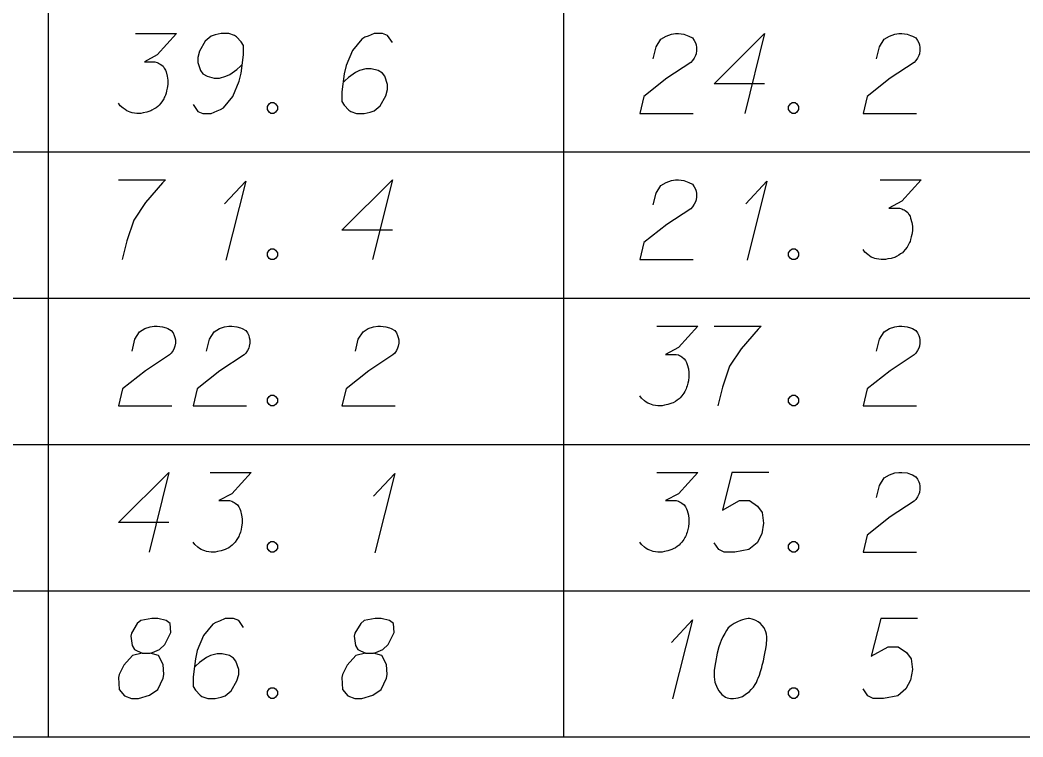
# Model space of a CAD drawing. Extents: x 2074207 to 2076812, y 516372 to 523312.
# Drawn here: x 2076524.4 to 2076584.7, y 519867.3 to 519910.4 of the extents above; entities that cross this region are included whole.
import ezdxf

# ---------------------------------------------------------------- set-up
doc = ezdxf.new("R2010")
doc.units = 0
for name, color, linetype in [('Prop DirtTable_ Soil Test Results - Outline (Major)', 7, 'Continuous'), ('Prop DirtTable_ Soil Test Results - Outline (Minor)', 7, 'Continuous'), ('Prop DirtTable_ Soil Test Results - Tx (Sample Data)', 7, 'Continuous')]:
    doc.layers.add(name, color=color, linetype=linetype)

msp = doc.modelspace()

# ---------------------------------------------------------------- linework, layer by layer
at = {"layer": 'Prop DirtTable_ Soil Test Results - Outline (Major)'}
msp.add_line((2076260.609, 519867.297), (2076811.903, 519867.297), dxfattribs=at)
at = {"layer": 'Prop DirtTable_ Soil Test Results - Outline (Minor)'}
for p, q in [((2076526.074, 519911.297), (2076526.074, 519902.497)), ((2076557.094, 519911.297), (2076557.094, 519902.497)), ((2076260.609, 519902.497), (2076811.903, 519902.497)), ((2076260.609, 519902.497), (2076811.903, 519902.497)), ((2076526.074, 519902.497), (2076526.074, 519893.697)), ((2076557.094, 519902.497), (2076557.094, 519893.697)), ((2076260.609, 519893.697), (2076811.903, 519893.697)), ((2076260.609, 519893.697), (2076811.903, 519893.697)), ((2076526.074, 519893.697), (2076526.074, 519884.897)), ((2076557.094, 519893.697), (2076557.094, 519884.897)), ((2076260.609, 519884.897), (2076811.903, 519884.897)), ((2076260.609, 519884.897), (2076811.903, 519884.897)), ((2076526.074, 519884.897), (2076526.074, 519876.097)), ((2076557.094, 519884.897), (2076557.094, 519876.097)), ((2076260.609, 519876.097), (2076811.903, 519876.097)), ((2076260.609, 519876.097), (2076811.903, 519876.097)), ((2076526.074, 519876.097), (2076526.074, 519867.297)), ((2076557.094, 519876.097), (2076557.094, 519867.297)), ((2076260.609, 519867.297), (2076811.903, 519867.297))]:
    msp.add_line(p, q, dxfattribs=at)
at = {"layer": 'Prop DirtTable_ Soil Test Results - Tx (Sample Data)'}
for points in [[(2076531.339, 519909.618), (2076533.808, 519909.618), (2076532.644, 519908.333), (2076531.868, 519907.918), (2076532.503, 519907.918), (2076532.644, 519907.88), (2076532.714, 519907.842), (2076532.785, 519907.804), (2076532.855, 519907.767), (2076532.997, 519907.653), (2076533.067, 519907.54), (2076533.138, 519907.426), (2076533.173, 519907.313), (2076533.243, 519907.048), (2076533.279, 519906.822), (2076533.279, 519906.708), (2076533.279, 519906.557), (2076533.243, 519906.33), (2076533.208, 519906.179), (2076533.173, 519906.028), (2076533.138, 519905.915), (2076533.102, 519905.839), (2076533.067, 519905.763), (2076533.032, 519905.688), (2076532.961, 519905.574), (2076532.855, 519905.423), (2076532.75, 519905.31), (2076532.679, 519905.234), (2076532.573, 519905.159), (2076532.467, 519905.083), (2076532.326, 519905.007), (2076532.256, 519904.97), (2076532.009, 519904.894), (2076531.797, 519904.856), (2076531.656, 519904.818), (2076531.409, 519904.818), (2076531.127, 519904.856), (2076531.021, 519904.894), (2076530.915, 519904.932), (2076530.809, 519904.97), (2076530.704, 519905.045), (2076530.598, 519905.121), (2076530.421, 519905.272), (2076530.316, 519905.423)], [(2076534.796, 519905.348), (2076535.078, 519904.932), (2076535.395, 519904.818), (2076535.889, 519904.818), (2076536.242, 519904.97), (2076536.454, 519905.045), (2076536.63, 519905.159), (2076537.194, 519905.839), (2076537.582, 519906.746), (2076537.688, 519907.237), (2076537.829, 519908.333), (2076537.829, 519908.9), (2076537.688, 519909.127), (2076537.406, 519909.43), (2076537.3, 519909.505), (2076536.947, 519909.618), (2076536.489, 519909.618), (2076536.136, 519909.543), (2076535.889, 519909.467), (2076535.536, 519909.165), (2076535.184, 519908.56), (2076535.078, 519908.182), (2076535.078, 519907.88), (2076535.254, 519907.389), (2076535.395, 519907.2), (2076535.642, 519907.048), (2076536.066, 519906.935), (2076536.383, 519906.935), (2076536.771, 519907.048), (2076537.018, 519907.162), (2076537.441, 519907.464), (2076537.653, 519907.653), (2076537.759, 519907.767)], [(2076546.789, 519909.089), (2076546.507, 519909.505), (2076546.19, 519909.618), (2076545.696, 519909.618), (2076545.343, 519909.467), (2076545.131, 519909.392), (2076544.955, 519909.278), (2076544.391, 519908.598), (2076544.003, 519907.691), (2076543.897, 519907.2), (2076543.756, 519906.104), (2076543.756, 519905.537), (2076543.897, 519905.31), (2076544.179, 519905.007), (2076544.285, 519904.932), (2076544.638, 519904.818), (2076545.096, 519904.818), (2076545.449, 519904.894), (2076545.696, 519904.97), (2076546.049, 519905.272), (2076546.401, 519905.877), (2076546.507, 519906.255), (2076546.507, 519906.557), (2076546.331, 519907.048), (2076546.19, 519907.237), (2076545.943, 519907.389), (2076545.519, 519907.502), (2076545.202, 519907.502), (2076544.814, 519907.389), (2076544.567, 519907.275), (2076544.144, 519906.973), (2076543.932, 519906.784), (2076543.826, 519906.67)], [(2076562.487, 519908.107), (2076562.663, 519908.825), (2076562.946, 519909.278), (2076563.263, 519909.467), (2076563.58, 519909.581), (2076563.827, 519909.618), (2076564.004, 519909.618), (2076564.321, 519909.581), (2076564.533, 519909.505), (2076564.639, 519909.467), (2076564.85, 519909.354), (2076564.956, 519909.203), (2076565.027, 519909.052), (2076565.062, 519908.938), (2076565.097, 519908.787), (2076565.097, 519908.598), (2076565.062, 519908.409), (2076565.027, 519908.296), (2076564.956, 519908.144), (2076564.85, 519907.993), (2076564.745, 519907.88), (2076563.298, 519906.935), (2076561.923, 519905.839), (2076561.676, 519904.818), (2076564.886, 519904.818)], [(2076569.189, 519906.595), (2076566.156, 519906.595), (2076569.189, 519909.618), (2076567.99, 519904.818)], [(2076575.927, 519908.107), (2076576.103, 519908.825), (2076576.386, 519909.278), (2076576.703, 519909.467), (2076577.02, 519909.581), (2076577.267, 519909.618), (2076577.444, 519909.618), (2076577.761, 519909.581), (2076577.973, 519909.505), (2076578.079, 519909.467), (2076578.29, 519909.354), (2076578.396, 519909.203), (2076578.467, 519909.052), (2076578.502, 519908.938), (2076578.537, 519908.787), (2076578.537, 519908.598), (2076578.502, 519908.409), (2076578.467, 519908.296), (2076578.396, 519908.144), (2076578.29, 519907.993), (2076578.185, 519907.88), (2076576.738, 519906.935), (2076575.363, 519905.839), (2076575.116, 519904.818), (2076578.326, 519904.818)], [(2076539.487, 519905.461), (2076539.664, 519905.461), (2076539.769, 519905.385), (2076539.875, 519905.234), (2076539.875, 519905.045), (2076539.769, 519904.894), (2076539.664, 519904.818), (2076539.487, 519904.818), (2076539.381, 519904.894), (2076539.276, 519905.045), (2076539.276, 519905.234), (2076539.381, 519905.385), (2076539.487, 519905.461)], [(2076570.847, 519905.461), (2076571.024, 519905.461), (2076571.129, 519905.385), (2076571.235, 519905.234), (2076571.235, 519905.045), (2076571.129, 519904.894), (2076571.024, 519904.818), (2076570.847, 519904.818), (2076570.741, 519904.894), (2076570.636, 519905.045), (2076570.636, 519905.234), (2076570.741, 519905.385), (2076570.847, 519905.461)], [(2076530.316, 519900.818), (2076533.138, 519900.818), (2076532.961, 519900.63), (2076531.938, 519899.458), (2076531.233, 519898.4), (2076530.809, 519897.152), (2076530.527, 519896.018)], [(2076536.7, 519899.382), (2076537.97, 519900.743), (2076536.771, 519895.981)], [(2076546.789, 519897.795), (2076543.756, 519897.795), (2076546.789, 519900.818), (2076545.59, 519896.018)], [(2076562.487, 519899.307), (2076562.663, 519900.025), (2076562.946, 519900.478), (2076563.263, 519900.667), (2076563.58, 519900.781), (2076563.827, 519900.818), (2076564.004, 519900.818), (2076564.321, 519900.781), (2076564.533, 519900.705), (2076564.639, 519900.667), (2076564.85, 519900.554), (2076564.956, 519900.403), (2076565.027, 519900.252), (2076565.062, 519900.138), (2076565.097, 519899.987), (2076565.097, 519899.798), (2076565.062, 519899.609), (2076565.027, 519899.496), (2076564.956, 519899.344), (2076564.85, 519899.193), (2076564.745, 519899.08), (2076563.298, 519898.135), (2076561.923, 519897.039), (2076561.676, 519896.018), (2076564.886, 519896.018)], [(2076568.06, 519899.382), (2076569.33, 519900.743), (2076568.131, 519895.981)], [(2076576.139, 519900.818), (2076578.608, 519900.818), (2076577.444, 519899.533), (2076576.668, 519899.118), (2076577.303, 519899.118), (2076577.444, 519899.08), (2076577.514, 519899.042), (2076577.585, 519899.004), (2076577.655, 519898.967), (2076577.797, 519898.853), (2076577.867, 519898.74), (2076577.938, 519898.626), (2076577.973, 519898.513), (2076578.043, 519898.248), (2076578.079, 519898.022), (2076578.079, 519897.908), (2076578.079, 519897.757), (2076578.043, 519897.53), (2076578.008, 519897.379), (2076577.973, 519897.228), (2076577.938, 519897.115), (2076577.902, 519897.039), (2076577.867, 519896.963), (2076577.832, 519896.888), (2076577.761, 519896.774), (2076577.655, 519896.623), (2076577.55, 519896.51), (2076577.479, 519896.434), (2076577.373, 519896.359), (2076577.267, 519896.283), (2076577.126, 519896.207), (2076577.056, 519896.17), (2076576.809, 519896.094), (2076576.597, 519896.056), (2076576.456, 519896.018), (2076576.209, 519896.018), (2076575.927, 519896.056), (2076575.821, 519896.094), (2076575.715, 519896.132), (2076575.609, 519896.17), (2076575.504, 519896.245), (2076575.398, 519896.321), (2076575.221, 519896.472), (2076575.116, 519896.623)], [(2076539.487, 519896.661), (2076539.664, 519896.661), (2076539.769, 519896.585), (2076539.875, 519896.434), (2076539.875, 519896.245), (2076539.769, 519896.094), (2076539.664, 519896.018), (2076539.487, 519896.018), (2076539.381, 519896.094), (2076539.276, 519896.245), (2076539.276, 519896.434), (2076539.381, 519896.585), (2076539.487, 519896.661)], [(2076570.847, 519896.661), (2076571.024, 519896.661), (2076571.129, 519896.585), (2076571.235, 519896.434), (2076571.235, 519896.245), (2076571.129, 519896.094), (2076571.024, 519896.018), (2076570.847, 519896.018), (2076570.741, 519896.094), (2076570.636, 519896.245), (2076570.636, 519896.434), (2076570.741, 519896.585), (2076570.847, 519896.661)], [(2076531.127, 519890.507), (2076531.303, 519891.225), (2076531.586, 519891.678), (2076531.903, 519891.867), (2076532.22, 519891.981), (2076532.467, 519892.018), (2076532.644, 519892.018), (2076532.961, 519891.981), (2076533.173, 519891.905), (2076533.279, 519891.867), (2076533.49, 519891.754), (2076533.596, 519891.603), (2076533.667, 519891.452), (2076533.702, 519891.338), (2076533.737, 519891.187), (2076533.737, 519890.998), (2076533.702, 519890.809), (2076533.667, 519890.696), (2076533.596, 519890.544), (2076533.49, 519890.393), (2076533.385, 519890.28), (2076531.938, 519889.335), (2076530.563, 519888.239), (2076530.316, 519887.218), (2076533.526, 519887.218)], [(2076535.607, 519890.507), (2076535.783, 519891.225), (2076536.066, 519891.678), (2076536.383, 519891.867), (2076536.7, 519891.981), (2076536.947, 519892.018), (2076537.124, 519892.018), (2076537.441, 519891.981), (2076537.653, 519891.905), (2076537.759, 519891.867), (2076537.97, 519891.754), (2076538.076, 519891.603), (2076538.147, 519891.452), (2076538.182, 519891.338), (2076538.217, 519891.187), (2076538.217, 519890.998), (2076538.182, 519890.809), (2076538.147, 519890.696), (2076538.076, 519890.544), (2076537.97, 519890.393), (2076537.865, 519890.28), (2076536.418, 519889.335), (2076535.043, 519888.239), (2076534.796, 519887.218), (2076538.006, 519887.218)], [(2076544.567, 519890.507), (2076544.743, 519891.225), (2076545.026, 519891.678), (2076545.343, 519891.867), (2076545.66, 519891.981), (2076545.907, 519892.018), (2076546.084, 519892.018), (2076546.401, 519891.981), (2076546.613, 519891.905), (2076546.719, 519891.867), (2076546.93, 519891.754), (2076547.036, 519891.603), (2076547.107, 519891.452), (2076547.142, 519891.338), (2076547.177, 519891.187), (2076547.177, 519890.998), (2076547.142, 519890.809), (2076547.107, 519890.696), (2076547.036, 519890.544), (2076546.93, 519890.393), (2076546.825, 519890.28), (2076545.378, 519889.335), (2076544.003, 519888.239), (2076543.756, 519887.218), (2076546.966, 519887.218)], [(2076562.699, 519892.018), (2076565.168, 519892.018), (2076564.004, 519890.733), (2076563.228, 519890.318), (2076563.863, 519890.318), (2076564.004, 519890.28), (2076564.074, 519890.242), (2076564.145, 519890.204), (2076564.215, 519890.167), (2076564.357, 519890.053), (2076564.427, 519889.94), (2076564.498, 519889.826), (2076564.533, 519889.713), (2076564.603, 519889.448), (2076564.639, 519889.222), (2076564.639, 519889.108), (2076564.639, 519888.957), (2076564.603, 519888.73), (2076564.568, 519888.579), (2076564.533, 519888.428), (2076564.498, 519888.315), (2076564.462, 519888.239), (2076564.427, 519888.163), (2076564.392, 519888.088), (2076564.321, 519887.974), (2076564.215, 519887.823), (2076564.11, 519887.71), (2076564.039, 519887.634), (2076563.933, 519887.559), (2076563.827, 519887.483), (2076563.686, 519887.407), (2076563.616, 519887.37), (2076563.369, 519887.294), (2076563.157, 519887.256), (2076563.016, 519887.218), (2076562.769, 519887.218), (2076562.487, 519887.256), (2076562.381, 519887.294), (2076562.275, 519887.332), (2076562.169, 519887.37), (2076562.064, 519887.445), (2076561.958, 519887.521), (2076561.781, 519887.672), (2076561.676, 519887.823)], [(2076566.156, 519892.018), (2076568.978, 519892.018), (2076568.801, 519891.83), (2076567.778, 519890.658), (2076567.073, 519889.6), (2076566.649, 519888.352), (2076566.367, 519887.218)], [(2076575.927, 519890.507), (2076576.103, 519891.225), (2076576.386, 519891.678), (2076576.703, 519891.867), (2076577.02, 519891.981), (2076577.267, 519892.018), (2076577.444, 519892.018), (2076577.761, 519891.981), (2076577.973, 519891.905), (2076578.079, 519891.867), (2076578.29, 519891.754), (2076578.396, 519891.603), (2076578.467, 519891.452), (2076578.502, 519891.338), (2076578.537, 519891.187), (2076578.537, 519890.998), (2076578.502, 519890.809), (2076578.467, 519890.696), (2076578.396, 519890.544), (2076578.29, 519890.393), (2076578.185, 519890.28), (2076576.738, 519889.335), (2076575.363, 519888.239), (2076575.116, 519887.218), (2076578.326, 519887.218)], [(2076539.487, 519887.861), (2076539.664, 519887.861), (2076539.769, 519887.785), (2076539.875, 519887.634), (2076539.875, 519887.445), (2076539.769, 519887.294), (2076539.664, 519887.218), (2076539.487, 519887.218), (2076539.381, 519887.294), (2076539.276, 519887.445), (2076539.276, 519887.634), (2076539.381, 519887.785), (2076539.487, 519887.861)], [(2076570.847, 519887.861), (2076571.024, 519887.861), (2076571.129, 519887.785), (2076571.235, 519887.634), (2076571.235, 519887.445), (2076571.129, 519887.294), (2076571.024, 519887.218), (2076570.847, 519887.218), (2076570.741, 519887.294), (2076570.636, 519887.445), (2076570.636, 519887.634), (2076570.741, 519887.785), (2076570.847, 519887.861)], [(2076533.349, 519880.195), (2076530.316, 519880.195), (2076533.349, 519883.218), (2076532.15, 519878.418)], [(2076535.819, 519883.218), (2076538.288, 519883.218), (2076537.124, 519881.933), (2076536.348, 519881.518), (2076536.983, 519881.518), (2076537.124, 519881.48), (2076537.194, 519881.442), (2076537.265, 519881.404), (2076537.335, 519881.367), (2076537.477, 519881.253), (2076537.547, 519881.14), (2076537.618, 519881.026), (2076537.653, 519880.913), (2076537.723, 519880.648), (2076537.759, 519880.422), (2076537.759, 519880.308), (2076537.759, 519880.157), (2076537.723, 519879.93), (2076537.688, 519879.779), (2076537.653, 519879.628), (2076537.618, 519879.515), (2076537.582, 519879.439), (2076537.547, 519879.363), (2076537.512, 519879.288), (2076537.441, 519879.174), (2076537.335, 519879.023), (2076537.23, 519878.91), (2076537.159, 519878.834), (2076537.053, 519878.759), (2076536.947, 519878.683), (2076536.806, 519878.607), (2076536.736, 519878.57), (2076536.489, 519878.494), (2076536.277, 519878.456), (2076536.136, 519878.418), (2076535.889, 519878.418), (2076535.607, 519878.456), (2076535.501, 519878.494), (2076535.395, 519878.532), (2076535.289, 519878.57), (2076535.184, 519878.645), (2076535.078, 519878.721), (2076534.901, 519878.872), (2076534.796, 519879.023)], [(2076545.66, 519881.782), (2076546.93, 519883.143), (2076545.731, 519878.381)], [(2076562.699, 519883.218), (2076565.168, 519883.218), (2076564.004, 519881.933), (2076563.228, 519881.518), (2076563.863, 519881.518), (2076564.004, 519881.48), (2076564.074, 519881.442), (2076564.145, 519881.404), (2076564.215, 519881.367), (2076564.357, 519881.253), (2076564.427, 519881.14), (2076564.498, 519881.026), (2076564.533, 519880.913), (2076564.603, 519880.648), (2076564.639, 519880.422), (2076564.639, 519880.308), (2076564.639, 519880.157), (2076564.603, 519879.93), (2076564.568, 519879.779), (2076564.533, 519879.628), (2076564.498, 519879.515), (2076564.462, 519879.439), (2076564.427, 519879.363), (2076564.392, 519879.288), (2076564.321, 519879.174), (2076564.215, 519879.023), (2076564.11, 519878.91), (2076564.039, 519878.834), (2076563.933, 519878.759), (2076563.827, 519878.683), (2076563.686, 519878.607), (2076563.616, 519878.57), (2076563.369, 519878.494), (2076563.157, 519878.456), (2076563.016, 519878.418), (2076562.769, 519878.418), (2076562.487, 519878.456), (2076562.381, 519878.494), (2076562.275, 519878.532), (2076562.169, 519878.57), (2076562.064, 519878.645), (2076561.958, 519878.721), (2076561.781, 519878.872), (2076561.676, 519879.023)], [(2076569.436, 519883.218), (2076567.214, 519883.218), (2076566.649, 519880.951), (2076567.672, 519881.518), (2076568.272, 519881.518), (2076568.766, 519881.178), (2076569.048, 519880.8), (2076569.119, 519880.157), (2076569.013, 519879.515), (2076568.731, 519878.985), (2076568.237, 519878.57), (2076567.39, 519878.418), (2076566.755, 519878.418), (2076566.438, 519878.57), (2076566.156, 519878.985)], [(2076575.927, 519881.707), (2076576.103, 519882.425), (2076576.386, 519882.878), (2076576.703, 519883.067), (2076577.02, 519883.181), (2076577.267, 519883.218), (2076577.444, 519883.218), (2076577.761, 519883.181), (2076577.973, 519883.105), (2076578.079, 519883.067), (2076578.29, 519882.954), (2076578.396, 519882.803), (2076578.467, 519882.652), (2076578.502, 519882.538), (2076578.537, 519882.387), (2076578.537, 519882.198), (2076578.502, 519882.009), (2076578.467, 519881.896), (2076578.396, 519881.744), (2076578.29, 519881.593), (2076578.185, 519881.48), (2076576.738, 519880.535), (2076575.363, 519879.439), (2076575.116, 519878.418), (2076578.326, 519878.418)], [(2076539.487, 519879.061), (2076539.664, 519879.061), (2076539.769, 519878.985), (2076539.875, 519878.834), (2076539.875, 519878.645), (2076539.769, 519878.494), (2076539.664, 519878.418), (2076539.487, 519878.418), (2076539.381, 519878.494), (2076539.276, 519878.645), (2076539.276, 519878.834), (2076539.381, 519878.985), (2076539.487, 519879.061)], [(2076570.847, 519879.061), (2076571.024, 519879.061), (2076571.129, 519878.985), (2076571.235, 519878.834), (2076571.235, 519878.645), (2076571.129, 519878.494), (2076571.024, 519878.418), (2076570.847, 519878.418), (2076570.741, 519878.494), (2076570.636, 519878.645), (2076570.636, 519878.834), (2076570.741, 519878.985), (2076570.847, 519879.061)], [(2076531.727, 519872.34), (2076532.22, 519872.34), (2076532.362, 519872.378), (2076532.785, 519872.567), (2076533.102, 519872.869), (2076533.455, 519873.587), (2076533.42, 519874.116), (2076533.173, 519874.305), (2076532.679, 519874.418), (2076532.326, 519874.418), (2076531.656, 519874.305), (2076531.444, 519874.116), (2076531.092, 519873.549), (2076531.056, 519873.36), (2076531.127, 519872.793), (2076531.268, 519872.567), (2076531.727, 519872.34), (2076531.162, 519872.189), (2076530.633, 519871.622), (2076530.351, 519871.055), (2076530.316, 519870.866), (2076530.351, 519870.148), (2076530.668, 519869.77), (2076531.092, 519869.618), (2076531.515, 519869.618), (2076532.185, 519869.807), (2076532.679, 519870.148), (2076532.997, 519870.828), (2076533.032, 519871.055), (2076532.997, 519871.659), (2076532.714, 519872.189), (2076532.22, 519872.34)], [(2076537.829, 519873.889), (2076537.547, 519874.305), (2076537.23, 519874.418), (2076536.736, 519874.418), (2076536.383, 519874.267), (2076536.171, 519874.192), (2076535.995, 519874.078), (2076535.431, 519873.398), (2076535.043, 519872.491), (2076534.937, 519872), (2076534.796, 519870.904), (2076534.796, 519870.337), (2076534.937, 519870.11), (2076535.219, 519869.807), (2076535.325, 519869.732), (2076535.678, 519869.618), (2076536.136, 519869.618), (2076536.489, 519869.694), (2076536.736, 519869.77), (2076537.089, 519870.072), (2076537.441, 519870.677), (2076537.547, 519871.055), (2076537.547, 519871.357), (2076537.371, 519871.848), (2076537.23, 519872.037), (2076536.983, 519872.189), (2076536.559, 519872.302), (2076536.242, 519872.302), (2076535.854, 519872.189), (2076535.607, 519872.075), (2076535.184, 519871.773), (2076534.972, 519871.584), (2076534.866, 519871.47)], [(2076545.167, 519872.34), (2076545.66, 519872.34), (2076545.802, 519872.378), (2076546.225, 519872.567), (2076546.542, 519872.869), (2076546.895, 519873.587), (2076546.86, 519874.116), (2076546.613, 519874.305), (2076546.119, 519874.418), (2076545.766, 519874.418), (2076545.096, 519874.305), (2076544.884, 519874.116), (2076544.532, 519873.549), (2076544.496, 519873.36), (2076544.567, 519872.793), (2076544.708, 519872.567), (2076545.167, 519872.34), (2076544.602, 519872.189), (2076544.073, 519871.622), (2076543.791, 519871.055), (2076543.756, 519870.866), (2076543.791, 519870.148), (2076544.108, 519869.77), (2076544.532, 519869.618), (2076544.955, 519869.618), (2076545.625, 519869.807), (2076546.119, 519870.148), (2076546.437, 519870.828), (2076546.472, 519871.055), (2076546.437, 519871.659), (2076546.154, 519872.189), (2076545.66, 519872.34)], [(2076563.58, 519872.982), (2076564.85, 519874.343), (2076563.651, 519869.581)], [(2076568.272, 519874.418), (2076568.202, 519874.418), (2076567.99, 519874.381), (2076567.849, 519874.343), (2076567.743, 519874.305), (2076567.567, 519874.23), (2076567.355, 519874.116), (2076567.179, 519874.003), (2076567.002, 519873.852), (2076566.896, 519873.7), (2076566.791, 519873.511), (2076566.685, 519873.322), (2076566.579, 519873.096), (2076566.508, 519872.944), (2076566.438, 519872.718), (2076566.332, 519872.34), (2076566.226, 519871.773), (2076566.156, 519871.319), (2076566.156, 519870.904), (2076566.191, 519870.601), (2076566.332, 519870.261), (2076566.438, 519870.072), (2076566.614, 519869.845), (2076566.826, 519869.694), (2076566.932, 519869.656), (2076567.143, 519869.618), (2076567.32, 519869.618), (2076567.602, 519869.656), (2076567.849, 519869.732), (2076568.025, 519869.845), (2076568.272, 519870.034), (2076568.378, 519870.148), (2076568.519, 519870.299), (2076568.625, 519870.45), (2076568.695, 519870.563), (2076568.766, 519870.752), (2076568.801, 519870.828), (2076568.872, 519871.017), (2076568.942, 519871.244), (2076569.013, 519871.47), (2076569.048, 519871.622), (2076569.083, 519871.735), (2076569.119, 519871.886), (2076569.189, 519872.226), (2076569.225, 519872.415), (2076569.26, 519872.604), (2076569.295, 519872.869), (2076569.33, 519873.209), (2076569.33, 519873.322), (2076569.295, 519873.474), (2076569.26, 519873.625), (2076569.154, 519873.852), (2076569.048, 519874.003), (2076568.942, 519874.116), (2076568.801, 519874.23), (2076568.66, 519874.305), (2076568.554, 519874.343), (2076568.449, 519874.381), (2076568.272, 519874.418)], [(2076578.396, 519874.418), (2076576.174, 519874.418), (2076575.609, 519872.151), (2076576.632, 519872.718), (2076577.232, 519872.718), (2076577.726, 519872.378), (2076578.008, 519872), (2076578.079, 519871.357), (2076577.973, 519870.715), (2076577.691, 519870.185), (2076577.197, 519869.77), (2076576.35, 519869.618), (2076575.715, 519869.618), (2076575.398, 519869.77), (2076575.116, 519870.185)], [(2076539.487, 519870.261), (2076539.664, 519870.261), (2076539.769, 519870.185), (2076539.875, 519870.034), (2076539.875, 519869.845), (2076539.769, 519869.694), (2076539.664, 519869.618), (2076539.487, 519869.618), (2076539.381, 519869.694), (2076539.276, 519869.845), (2076539.276, 519870.034), (2076539.381, 519870.185), (2076539.487, 519870.261)], [(2076570.847, 519870.261), (2076571.024, 519870.261), (2076571.129, 519870.185), (2076571.235, 519870.034), (2076571.235, 519869.845), (2076571.129, 519869.694), (2076571.024, 519869.618), (2076570.847, 519869.618), (2076570.741, 519869.694), (2076570.636, 519869.845), (2076570.636, 519870.034), (2076570.741, 519870.185), (2076570.847, 519870.261)]]:
    msp.add_lwpolyline(points, dxfattribs=at)

doc.saveas('drawing.dxf')
